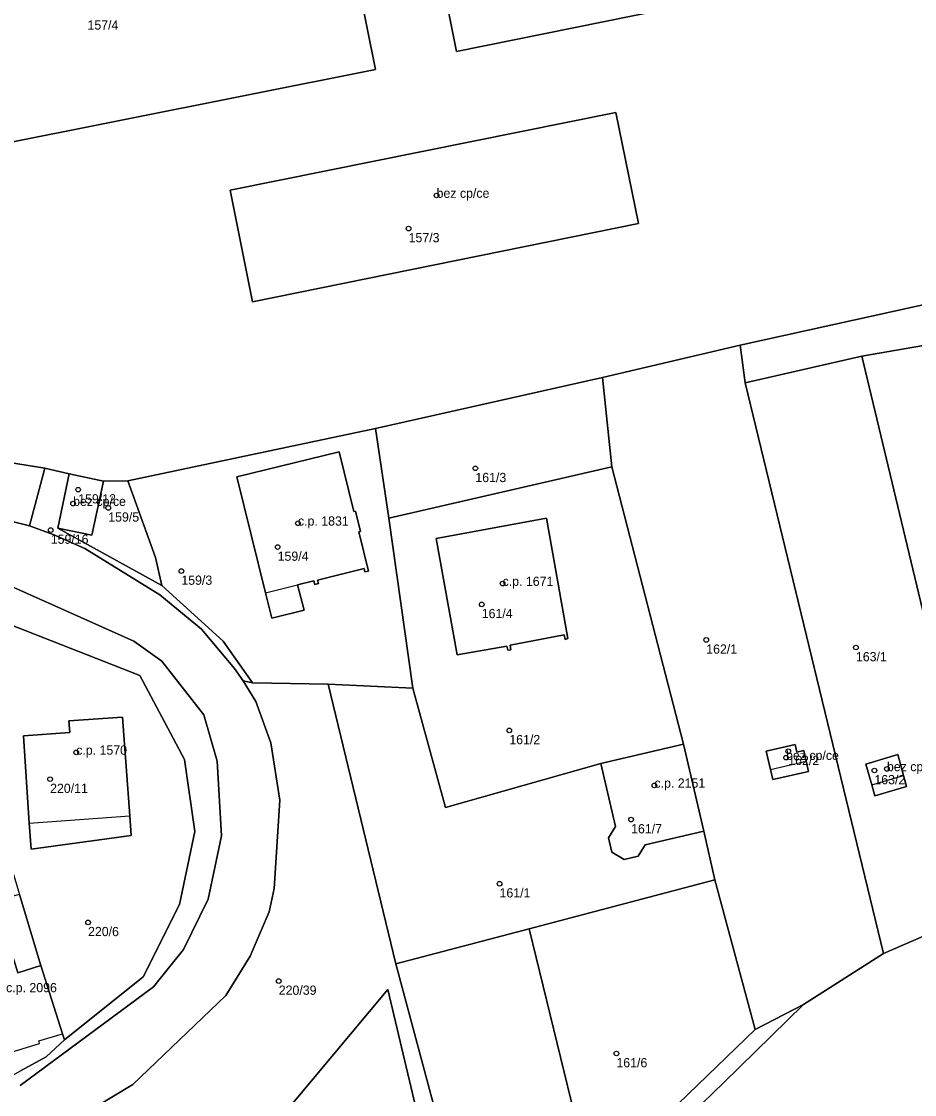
# Model space of a CAD drawing. Extents: x -878211 to -870363, y -1058464 to -1052522.
# Drawn here: x -874051.4 to -873954.7, y -1056010.1 to -1055893.9 of the extents above; entities that cross this region are included whole.
import ezdxf

# ---------------------------------------------------------------- set-up
doc = ezdxf.new("R2010")
doc.units = 0
for name, color, linetype in [('Vrstva 50', 7, 'Continuous'), ('Vrstva 51', 7, 'Continuous'), ('Vrstva 52', 7, 'Continuous')]:
    doc.layers.add(name, color=color, linetype=linetype)

msp = doc.modelspace()

# ---------------------------------------------------------------- linework, layer by layer
at = {"layer": 'Vrstva 50'}
for centre in [(-874006.46, -1055912.73994), (-874009.49, -1055916.31994), (-874002.26, -1055942.28994), (-874045.29, -1055944.59994), (-874045.84, -1055946.10994), (-874042.03, -1055946.56994), (-874021.48, -1055948.23994), (-874048.26, -1055948.96994), (-874023.68, -1055950.80994), (-874034.11, -1055953.40994), (-873999.31, -1055954.76994), (-874001.57, -1055957.01994), (-873977.25, -1055960.86994), (-873961.03, -1055961.68994), (-873998.58, -1055970.66994), (-874045.5, -1055973.04994), (-873968.6, -1055973.61994), (-873968.36, -1055972.92994), (-873959.03, -1055975.00994), (-873957.67, -1055974.83994), (-874048.33, -1055975.94994), (-873982.86, -1055976.61994), (-873985.39, -1055980.32994), (-873999.64, -1055987.26994), (-874044.22, -1055991.45994), (-874023.56, -1055997.80994), (-873986.98, -1056005.65994)]:
    msp.add_circle(centre, 0.25, dxfattribs=at)
at = {"layer": 'Vrstva 51'}
for points in [[(-874029.72, -1055877.33), (-874029.55, -1055878.16), (-874017.79, -1055875.77), (-874013.08, -1055899.11), (-874054.94, -1055907.45), (-874055.33, -1055905.48), (-874058.43, -1055906.09), (-874059.32, -1055902.31), (-874072.58, -1055905.16), (-874076.56, -1055886.63), (-874083.32, -1055888.01), (-874086.93, -1055869.92), (-874033.38, -1055859.14)], [(-874076.56, -1055886.63), (-874072.58, -1055905.16), (-874059.32, -1055902.31), (-874058.43, -1055906.09), (-874055.33, -1055905.48), (-874054.94, -1055907.45), (-874013.08, -1055899.11), (-874017.79, -1055875.77), (-874029.55, -1055878.16), (-874029.72, -1055877.33)], [(-874005.59, -1055890.61), (-873976.91, -1055884.74), (-873959, -1055881.07), (-873957.76, -1055887.75), (-873975.56, -1055891.31), (-874004.3, -1055897.15)], [(-874005.59, -1055890.61), (-874004.3, -1055897.15), (-873975.56, -1055891.31), (-873957.76, -1055887.75), (-873959, -1055881.07), (-873976.91, -1055884.74)], [(-874026.39, -1055924.25), (-874028.82, -1055912.16), (-873987.03, -1055903.77), (-873984.58, -1055915.78)], [(-874026.39, -1055924.25), (-873984.58, -1055915.78), (-873987.03, -1055903.77), (-874028.82, -1055912.16)], [(-873971.94, -1056003.04), (-873966.71, -1056000.36), (-873958.05, -1055994.81), (-873973.04, -1055933.04), (-873973.58, -1055928.96), (-873988.5, -1055932.46), (-873987.49, -1055942.14), (-873979.72, -1055972.17), (-873977.52, -1055981.57), (-873976.33, -1055986.86)], [(-873952.88, -1055928.85), (-873960.4, -1055930.15), (-873949.14, -1055977.16), (-873942.39, -1055974.13)], [(-873949.14, -1055977.16), (-873960.4, -1055930.15), (-873973.04, -1055933.04), (-873958.05, -1055994.81), (-873946.14, -1055989.65), (-873946.3, -1055989.22)], [(-873987.49, -1055942.14), (-873988.5, -1055932.46), (-874013.08, -1055937.97), (-874011.65, -1055947.67)], [(-874048.9, -1055942.26), (-874078.61, -1055937.52), (-874079.9, -1055941.21), (-874050.57, -1055948.5)], [(-874026.4, -1055965.5), (-874018.21, -1055965.65), (-874009.03, -1055966.11), (-874011.65, -1055947.67), (-874013.08, -1055937.97), (-874039.9, -1055943.65), (-874036.93, -1055951.95), (-874036.22, -1055954.98), (-874029.57, -1055961.01)], [(-874021.53, -1055954.91), (-874019.75, -1055954.48), (-874019.65, -1055954.86), (-874019.27, -1055954.77), (-874019.36, -1055954.39), (-874014.31, -1055953.15), (-874014.22, -1055953.51), (-874013.83, -1055953.41), (-874014.87, -1055949.18), (-874014.71, -1055949.14), (-874015.26, -1055946.91), (-874015.43, -1055946.95), (-874017.02, -1055940.49), (-874028.09, -1055943.22), (-874024.99, -1055955.76), (-874024.31, -1055958.5), (-874020.8, -1055957.66)], [(-874021.53, -1055954.91), (-874020.8, -1055957.66), (-874024.31, -1055958.5), (-874024.99, -1055955.76), (-874028.09, -1055943.22), (-874017.02, -1055940.49), (-874015.43, -1055946.95), (-874015.26, -1055946.91), (-874014.71, -1055949.14), (-874014.87, -1055949.18), (-874013.83, -1055953.41), (-874014.22, -1055953.51), (-874014.31, -1055953.15), (-874019.36, -1055954.39), (-874019.27, -1055954.77), (-874019.65, -1055954.86), (-874019.75, -1055954.48)], [(-874046.27, -1055942.89), (-874048.9, -1055942.26), (-874050.57, -1055948.5), (-874047.99, -1055949.47), (-874044.57, -1055950.98), (-874036.44, -1055955.98), (-874031.92, -1055959.69), (-874028.36, -1055963.96), (-874027.4, -1055965.3), (-874026.4, -1055965.5), (-874029.57, -1055961.01), (-874036.22, -1055954.98), (-874047.51, -1055948.75)], [(-873988.65, -1055974.24), (-873979.72, -1055972.17), (-873987.49, -1055942.14), (-874011.65, -1055947.67), (-874009.03, -1055966.11), (-874005.5, -1055979.01)], [(-874046.27, -1055942.89), (-874047.51, -1055948.75), (-874043.81, -1055949.54), (-874042.56, -1055943.67)], [(-874043.81, -1055949.54), (-874047.51, -1055948.75), (-874036.22, -1055954.98), (-874036.93, -1055951.95), (-874039.9, -1055943.65), (-874042.56, -1055943.67)], [(-873994.55, -1055947.7), (-874006.5, -1055949.87), (-874004.24, -1055962.5), (-873998.85, -1055961.53), (-873998.73, -1055961.99), (-873998.4, -1055961.93), (-873998.49, -1055961.44), (-873992.64, -1055960.32), (-873992.54, -1055960.82), (-873992.23, -1055960.73)], [(-873994.55, -1055947.7), (-873992.23, -1055960.73), (-873992.54, -1055960.82), (-873992.64, -1055960.32), (-873998.49, -1055961.44), (-873998.4, -1055961.93), (-873998.73, -1055961.99), (-873998.85, -1055961.53), (-874004.24, -1055962.5), (-874006.5, -1055949.87)], [(-874032.66, -1055981.61), (-874033.78, -1055973.82), (-874038.62, -1055964.71), (-874061.46, -1055955.78), (-874051.65, -1055988.42), (-874049.34, -1055996.14), (-874046.98, -1056003.51), (-874046.78, -1056004.18), (-874038.26, -1055997.34), (-874034.3, -1055989.51)], [(-874009.03, -1055966.11), (-874018.21, -1055965.65), (-874010.89, -1055995.93), (-873996.44, -1055992.14), (-873976.33, -1055986.86), (-873977.52, -1055981.57), (-873983.85, -1055983.05), (-873984.61, -1055984.28), (-873986.14, -1055984.64), (-873987.49, -1055983.84), (-873987.84, -1055982.3), (-873987.07, -1055981.06), (-873988.65, -1055974.24), (-874005.5, -1055979.01)], [(-874046.2, -1055970.88), (-874051.22, -1055971.25), (-874050.59, -1055980.7), (-874050.4, -1055983.54), (-874039.54, -1055982.05), (-874039.7, -1055979.91), (-874040.5, -1055969.23), (-874046.29, -1055969.64)], [(-874046.2, -1055970.88), (-874046.29, -1055969.64), (-874040.5, -1055969.23), (-874039.7, -1055979.91), (-874039.54, -1055982.05), (-874050.4, -1055983.54), (-874050.59, -1055980.7), (-874051.22, -1055971.25)], [(-873988.65, -1055974.24), (-873987.07, -1055981.06), (-873987.84, -1055982.3), (-873987.49, -1055983.84), (-873986.14, -1055984.64), (-873984.61, -1055984.28), (-873983.85, -1055983.05), (-873977.52, -1055981.57), (-873979.72, -1055972.17)], [(-873970.74, -1055972.9), (-873967.63, -1055972.2), (-873967.44, -1055973.03), (-873966.67, -1055972.86), (-873966.41, -1055973.99), (-873966.16, -1055975.11), (-873970.05, -1055975.99), (-873970.28, -1055974.9)], [(-873970.74, -1055972.9), (-873970.28, -1055974.9), (-873970.05, -1055975.99), (-873966.16, -1055975.11), (-873966.41, -1055973.99), (-873966.67, -1055972.86), (-873967.44, -1055973.03), (-873967.63, -1055972.2)], [(-873959.31, -1055976.57), (-873958.97, -1055977.76), (-873955.54, -1055976.75), (-873955.87, -1055975.54), (-873956.49, -1055973.27), (-873959.96, -1055974.33)], [(-873959.31, -1055976.57), (-873959.96, -1055974.33), (-873956.49, -1055973.27), (-873955.87, -1055975.54), (-873955.54, -1055976.75), (-873958.97, -1055977.76)], [(-873971.94, -1056003.04), (-873976.33, -1055986.86), (-873996.44, -1055992.14), (-873989.6, -1056020.11)], [(-874059.55, -1055996.42), (-874052.61, -1055994.31), (-874051.81, -1055996.92), (-874049.34, -1055996.14), (-874051.65, -1055988.42), (-874060.99, -1055990.85)], [(-873996.44, -1055992.14), (-874010.89, -1055995.93), (-874001.15, -1056032.18), (-873989.6, -1056020.11)], [(-874046.78, -1056004.18), (-874046.98, -1056003.51), (-874049.34, -1055996.14), (-874051.81, -1055996.92), (-874052.61, -1055994.31), (-874059.55, -1055996.42), (-874059.34, -1055997.15), (-874056.25, -1056006.62), (-874055.18, -1056009.57), (-874051.48, -1056007.49), (-874048.75, -1056006)], [(-874003.26, -1056034.48), (-874011.74, -1055998.72), (-874027.74, -1056017.87), (-874020.49, -1056040.6)], [(-874003.26, -1056034.48), (-874020.49, -1056040.6), (-874027.74, -1056017.87), (-874011.74, -1055998.72)], [(-873975.38, -1056008.83), (-873966.71, -1056000.36), (-873971.94, -1056003.04), (-873989.6, -1056020.11), (-874001.15, -1056032.18), (-874003.01, -1056035.73), (-873989.92, -1056022.91)]]:
    msp.add_lwpolyline(points, close=True, dxfattribs=at)
for points in [[(-874111.4, -1055883.75), (-874100.7, -1055898.44), (-874100.72, -1055898.32), (-874094.48, -1055897.24), (-874093.11, -1055904.93), (-874099.36, -1055906.04), (-874094.45, -1055935.55), (-874078.61, -1055937.52), (-874048.9, -1055942.26), (-874046.27, -1055942.89), (-874042.56, -1055943.67), (-874039.9, -1055943.65), (-874013.08, -1055937.97), (-873988.5, -1055932.46), (-873973.58, -1055928.96), (-873917.73, -1055916.64), (-873915.01, -1055914.08), (-873920.86, -1055882.46)], [(-873817.28, -1055892.48), (-873838.31, -1055897.32), (-873847.23, -1055899.37), (-873862.3, -1055901.9), (-873877.22, -1055904.41), (-873896.35, -1055909.23), (-873915.01, -1055914.08), (-873917.73, -1055916.64), (-873973.58, -1055928.96), (-873973.04, -1055933.04), (-873960.4, -1055930.15), (-873952.88, -1055928.85), (-873945.74, -1055927.29), (-873938.7, -1055925.66), (-873923.16, -1055922.26), (-873907.14, -1055918.2), (-873889.96, -1055914.04), (-873882.16, -1055912.47), (-873852.87, -1055906.13), (-873837.66, -1055902.92), (-873817.9, -1055898.18), (-873804.65, -1055893.13)], [(-874061.78, -1056020.31), (-874051.21, -1056015.58), (-874045.28, -1056012.6), (-874039.36, -1056009.01), (-874029.28, -1055999.36), (-874026.64, -1055995.1), (-874024.59, -1055990.32), (-874024.07, -1055987.79), (-874023.46, -1055978.22), (-874024.41, -1055972.01), (-874026.04, -1055967.55), (-874027.4, -1055965.3), (-874028.36, -1055963.96), (-874031.92, -1055959.69), (-874036.44, -1055955.98), (-874044.57, -1055950.98), (-874047.99, -1055949.47), (-874050.57, -1055948.5), (-874079.9, -1055941.21)], [(-873865.37, -1055954.75), (-873878.23, -1055960.39), (-873892.52, -1055966.18), (-873911.31, -1055974.31), (-873925.46, -1055980.46), (-873932.28, -1055983.42), (-873939.2, -1055986.41), (-873946.14, -1055989.65), (-873958.05, -1055994.81), (-873966.71, -1056000.36), (-873975.38, -1056008.83), (-873989.92, -1056022.91), (-874003.01, -1056035.73), (-874039.57, -1056083.57), (-874048.77, -1056107.25), (-874057.99, -1056135.83), (-874062.23, -1056148.73), (-874064.44, -1056172.46), (-874059.65, -1056228.47), (-874059.11, -1056233.23), (-874058.08, -1056239.54)], [(-874051.56, -1056009.11), (-874037.13, -1055998.43), (-874033.88, -1055994.4), (-874031.19, -1055988.93), (-874029.78, -1055982.07), (-874030.25, -1055974.01), (-874031.69, -1055968.99), (-874036.22, -1055963.17), (-874039.26, -1055960.99), (-874053.99, -1055954.45)], [(-874053.99, -1055954.45), (-874039.26, -1055960.99), (-874036.22, -1055963.17), (-874031.69, -1055968.99), (-874030.25, -1055974.01), (-874029.78, -1055982.07), (-874031.19, -1055988.93), (-874033.88, -1055994.4), (-874037.13, -1055998.43), (-874051.56, -1056009.11)], [(-874061.46, -1055955.78), (-874038.62, -1055964.71), (-874033.78, -1055973.82), (-874032.66, -1055981.61), (-874034.3, -1055989.51), (-874038.26, -1055997.34), (-874046.78, -1056004.18), (-874048.75, -1056006), (-874051.48, -1056007.49)], [(-874001.15, -1056032.18), (-874010.89, -1055995.93), (-874018.21, -1055965.65), (-874026.4, -1055965.5), (-874027.4, -1055965.3), (-874026.04, -1055967.55), (-874024.41, -1055972.01), (-874023.46, -1055978.22), (-874024.07, -1055987.79), (-874024.59, -1055990.32), (-874026.64, -1055995.1), (-874029.28, -1055999.36), (-874039.36, -1056009.01), (-874045.28, -1056012.6)]]:
    msp.add_lwpolyline(points, dxfattribs=at)
at = {"layer": 'Vrstva 52'}
for points in [[(-874029.72, -1055877.33), (-874076.56, -1055886.63), (-874072.58, -1055905.16), (-874059.32, -1055902.31), (-874058.43, -1055906.09), (-874055.33, -1055905.48), (-874054.94, -1055907.45), (-874013.08, -1055899.11), (-874017.79, -1055875.77), (-874029.55, -1055878.16)], [(-874005.59, -1055890.61), (-874004.3, -1055897.15), (-873975.56, -1055891.31), (-873976.91, -1055884.74)], [(-873987.03, -1055903.77), (-874028.82, -1055912.16), (-874026.39, -1055924.25), (-873984.58, -1055915.78)], [(-874014.22, -1055953.51), (-874013.83, -1055953.41), (-874014.87, -1055949.18), (-874014.71, -1055949.14), (-874015.26, -1055946.91), (-874015.43, -1055946.95), (-874017.02, -1055940.49), (-874028.09, -1055943.22), (-874024.99, -1055955.76), (-874021.53, -1055954.91), (-874019.75, -1055954.48), (-874019.65, -1055954.86), (-874019.27, -1055954.77), (-874019.36, -1055954.39), (-874014.31, -1055953.15)], [(-874047.51, -1055948.75), (-874043.81, -1055949.54), (-874042.56, -1055943.67), (-874046.27, -1055942.89)], [(-874006.5, -1055949.87), (-874004.24, -1055962.5), (-873998.85, -1055961.53), (-873998.73, -1055961.99), (-873998.4, -1055961.93), (-873998.49, -1055961.44), (-873992.64, -1055960.32), (-873992.54, -1055960.82), (-873992.23, -1055960.73), (-873994.55, -1055947.7)], [(-874046.2, -1055970.88), (-874051.22, -1055971.25), (-874050.59, -1055980.7), (-874039.7, -1055979.91), (-874040.5, -1055969.23), (-874046.29, -1055969.64)], [(-873984.61, -1055984.28), (-873983.85, -1055983.05), (-873977.52, -1055981.57), (-873979.72, -1055972.17), (-873988.65, -1055974.24), (-873987.07, -1055981.06), (-873987.84, -1055982.3), (-873987.49, -1055983.84), (-873986.14, -1055984.64)], [(-873967.63, -1055972.2), (-873970.74, -1055972.9), (-873970.28, -1055974.9), (-873966.41, -1055973.99), (-873966.67, -1055972.86), (-873967.44, -1055973.03)], [(-873959.31, -1055976.57), (-873955.87, -1055975.54), (-873956.49, -1055973.27), (-873959.96, -1055974.33)], [(-874052.61, -1055994.31), (-874059.55, -1055996.42), (-874059.34, -1055997.15), (-874056.25, -1056006.62), (-874049.48, -1056004.57), (-874049.57, -1056004.28), (-874046.98, -1056003.51), (-874049.34, -1055996.14), (-874051.81, -1055996.92)]]:
    msp.add_lwpolyline(points, close=True, dxfattribs=at)

# ---------------------------------------------------------------- texts
at = {"layer": 'Vrstva 50'}
for s, p in [('157/4', (-874044.28, -1055894.779)), ('bez cp/ce', (-874006.46, -1055912.99)), ('157/3', (-874009.49, -1055917.809)), ('161/3', (-874002.26, -1055943.779)), ('bez cp/ce', (-874045.84, -1055946.36)), ('159/12', (-874045.29, -1055946.089)), ('159/5', (-874042.03, -1055948.059)), ('c.p. 1831', (-874021.48, -1055948.49)), ('159/16', (-874048.26, -1055950.459)), ('159/4', (-874023.68, -1055952.299)), ('159/3', (-874034.11, -1055954.899)), ('c.p. 1671', (-873999.31, -1055955.02)), ('161/4', (-874001.57, -1055958.509)), ('162/1', (-873977.25, -1055962.359)), ('163/1', (-873961.03, -1055963.179)), ('161/2', (-873998.58, -1055972.159)), ('c.p. 1570', (-874045.5, -1055973.3)), ('bez cp/ce', (-873968.6, -1055973.87)), ('162/2', (-873968.36, -1055974.419)), ('bez cp/ce', (-873957.67, -1055975.09)), ('c.p. 2151', (-873982.86, -1055976.87)), ('163/2', (-873959.03, -1055976.499)), ('220/11', (-874048.33, -1055977.439)), ('161/7', (-873985.39, -1055981.819)), ('161/1', (-873999.64, -1055988.759)), ('220/6', (-874044.22, -1055992.949)), ('c.p. 2096', (-874053.1, -1055999.02)), ('220/39', (-874023.56, -1055999.299)), ('161/6', (-873986.98, -1056007.149))]:
    msp.add_text(s, height=0.999996, dxfattribs=at).set_placement(p)

doc.saveas('drawing.dxf')
